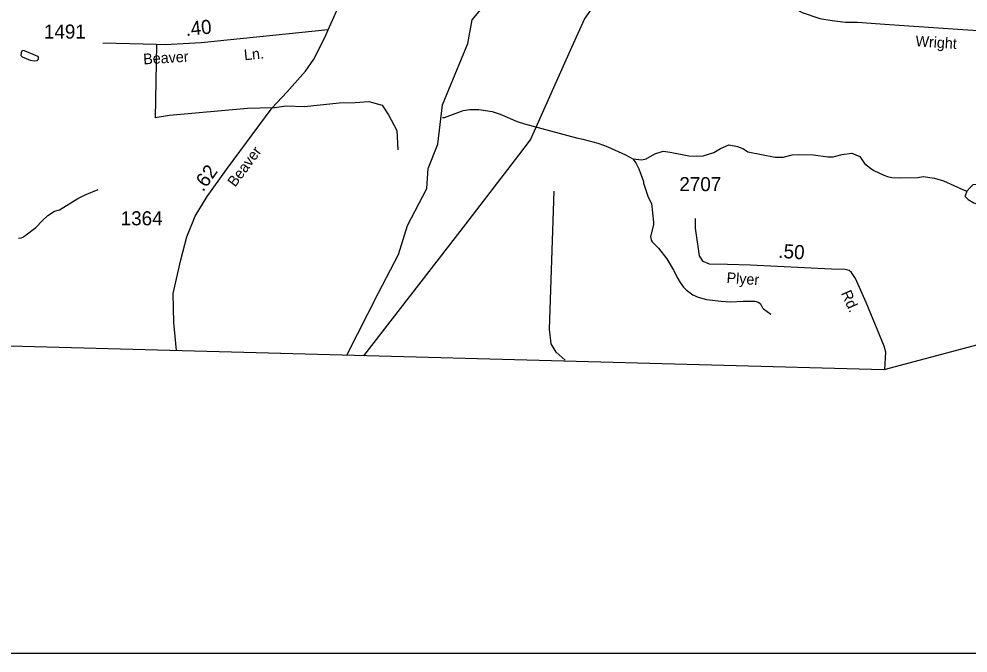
# Model space of a CAD drawing. Extents: x 1473865 to 1648260, y 639067 to 773536.
# Drawn here: x 1492117 to 1500545, y 640573 to 646199 of the extents above; entities that cross this region are included whole.
import ezdxf

# ---------------------------------------------------------------- set-up
doc = ezdxf.new("R2010")
doc.units = 0
for name, color, linetype in [('Exist Boundary Political CountyLine', 7, 'Continuous'), ('Exist Hydrographic Creek Single Shore', 7, 'Continuous'), ('Exist Hydrographic Misc Water Feature', 7, 'Continuous'), ('Exist Road Non-System Type 51', 7, 'Continuous'), ('Exist Road Secondary Mileage Hundredths English Label', 7, 'Continuous'), ('Exist Road Secondary Type 51 Attributed', 7, 'Continuous'), ('Exist Road Secondary Type 51 Label', 7, 'Continuous'), ('Exist Road Secondary Type 51 Number Label', 7, 'Continuous'), ('Exist Utilities Electrical Transmission Line', 7, 'Continuous'), ('Map Preparation Inset Cut Line', 7, 'Continuous')]:
    doc.layers.add(name, color=color, linetype=linetype)

msp = doc.modelspace()

# ---------------------------------------------------------------- linework, layer by layer
at = {"layer": 'Exist Boundary Political CountyLine'}
msp.add_lwpolyline([(1540328, 641542.8), (1539735.4, 641557.2), (1535110, 641702.7), (1532199, 641826), (1530092.4, 641918.7), (1527837.7, 642067.4), (1521148.6, 642511.5), (1512313.6, 643029.1), (1511782.4, 643036.2), (1509254.5, 643125.2), (1507420.2, 643240.3), (1506681.1, 643271.7), (1505524.5, 643268.1), (1502676.9, 643393.3), (1501384, 643481.3), (1501087.9, 643430.4), (1500855.7, 643367.1), (1499796.8, 643087.2), (1482960.7, 643541.1)], dxfattribs=at)
at = {"layer": 'Exist Hydrographic Creek Single Shore'}
msp.add_lwpolyline([(1495029.9, 643215.7), (1495311.2, 643769.7), (1495487.6, 644109.7), (1495567.6, 644367.4), (1495739.6, 644695.5), (1495750.6, 644872.5), (1495837.6, 645087.4), (1495877.6, 645437.8), (1496103.6, 645981.5), (1496140.6, 646190.8), (1496531.6, 646658.9)], dxfattribs=at)
at = {"layer": 'Exist Hydrographic Misc Water Feature'}
for points in [[(1492147.3, 645921.6), (1492162.8, 645921.1), (1492281.8, 645868.8), (1492287.7, 645860.7), (1492289.2, 645838.8), (1492275, 645827), (1492253, 645825.4), (1492221.1, 645832), (1492147.7, 645861.4), (1492135.8, 645871.6), (1492138.4, 645901.6), (1492147.3, 645921.6)], [(1495879.2, 645325.6), (1495895.2, 645325.3), (1496046.3, 645382.4), (1496062.4, 645386.1), (1496120.5, 645397), (1496200.5, 645395.5), (1496320.1, 645377.2), (1496391.7, 645355.9), (1496542.5, 645291.1), (1496606.1, 645267.9), (1497067.7, 645145.3), (1497123.6, 645134.3), (1497258.8, 645097.8), (1497306.6, 645080.9), (1497346.3, 645064.2), (1497504.9, 644993.2), (1497568.1, 644958.2)], [(1497568.1, 644958.2), (1497648.1, 644950.6), (1497688.2, 644957.8), (1497765, 645002.3), (1497837.5, 645027), (1497901.3, 645017.7), (1498064.7, 644984.7), (1498136.7, 644983.3), (1498192.6, 644986.3), (1498289.1, 645014.4), (1498345.8, 645049.4), (1498422.4, 645083.9), (1498498.1, 645066.5), (1498551.7, 645047.8), (1498589.2, 645020.8), (1498832.3, 644974.3), (1498904.3, 644972.9), (1498982.6, 644993.4), (1499042.7, 644996.7), (1499172.6, 644993.8), (1499300.2, 644975.5), (1499324.2, 644975), (1499348.3, 644976.6), (1499428.6, 644997.1), (1499514.4, 645008.7), (1499584.2, 644978.2), (1499627.2, 644917.4), (1499678.5, 644876.4), (1499710, 644855.8), (1499797.2, 644812.2), (1499829.1, 644801.7), (1499868.8, 644792.9), (1499940.8, 644789.6), (1500100.8, 644792.5), (1500146.5, 644800.6), (1500248.7, 644785.8), (1500328.3, 644764.3), (1500510.7, 644680.9), (1500534.5, 644670.5)], [(1497568.1, 644958.2), (1497595.6, 644921.6), (1497622.7, 644871.1), (1497662.7, 644758.4), (1497664.3, 644742.4), (1497688.9, 644662), (1497706.2, 644617.7), (1497735.1, 644561.2), (1497752.1, 644396.9), (1497751.7, 644373), (1497725.8, 644269.5), (1497731.3, 644237.5), (1497739, 644221.3), (1497796, 644166.3), (1497870.2, 644071), (1497930.4, 643969.9), (1497967.1, 643897.2), (1497988.4, 643860.9), (1498019.7, 643820.3), (1498043.2, 643795.9), (1498102.4, 643750.8), (1498150, 643729.9), (1498221.7, 643710.6), (1498353.3, 643694.1), (1498433.2, 643688.6), (1498549.2, 643694.4), (1498589.3, 643695.7), (1498653.3, 643694.5), (1498685.1, 643685.9), (1498700.9, 643671.6), (1498720.1, 643635.2), (1498728, 643627.1), (1498795.2, 643579.9)], [(1500534.5, 644670.5), (1500519.8, 644628.7), (1500519.7, 644622.8), (1500547.2, 644598.3), (1500596.7, 644567.4), (1500644.3, 644554.5), (1500708.3, 644549.3), (1500740.4, 644556.7), (1500748.5, 644562.5), (1500752.6, 644570.4), (1500756.9, 644584.4), (1500723.3, 644716.9), (1500719.5, 644725), (1500705.7, 644735.2), (1500675.7, 644737.8), (1500587.6, 644727.4), (1500567.1, 644705.8), (1500534.5, 644670.5)], [(1492112.6, 644255.1), (1492136.6, 644256.6), (1492150.8, 644262.4), (1492169, 644274), (1492266.3, 644348.1), (1492326.5, 644412.6), (1492374.2, 644454.3), (1492432.9, 644492.9), (1492477.1, 644506.1), (1492638.9, 644605), (1492705.5, 644637.7), (1492820.3, 644685.5)]]:
    msp.add_lwpolyline(points, dxfattribs=at)
at = {"layer": 'Exist Road Non-System Type 51'}
for points in [[(1493338.3, 645971.7), (1493326.1, 645321.1)], [(1494365.5, 645409.7), (1494146.4, 645404.3), (1493453.6, 645343.3), (1493326.1, 645321.1)], [(1494365.5, 645409.7), (1494489.9, 645429.7), (1494652.4, 645421.6), (1494961.2, 645454.1), (1495103.4, 645458.2), (1495225.3, 645466.3), (1495343.1, 645433.8), (1495400, 645348.4), (1495473.1, 645210.2), (1495481.3, 645039.4)], [(1496968.2, 643170.6), (1496889.1, 643242.1), (1496843.9, 643317.5), (1496828.9, 643445.6), (1496870.3, 644670)]]:
    msp.add_lwpolyline(points, dxfattribs=at)
at = {"layer": 'Exist Road Secondary Type 51 Attributed'}
for points in [[(1494863.1, 646103.4), (1494974.9, 646353.5), (1495140.6, 646704.8), (1495267.4, 646998.8), (1495383.3, 647256.5), (1495511.5, 647541.7), (1495560.1, 647649.8), (1495635, 647830.6), (1495694.3, 647995.3), (1495834.5, 648358.8)], [(1496386.7, 648167.2), (1496473.7, 648122.2), (1497023.1, 647713.2), (1497320.6, 647499.4), (1497533.2, 647347.8), (1498098.2, 646927.3), (1498283.7, 646776.4), (1498673.3, 646505.7), (1498784, 646428), (1498873.1, 646368.4), (1499072.2, 646257.8), (1499227.9, 646205.1), (1499340.1, 646186.8), (1499456.8, 646170.8), (1499564.4, 646170.8), (1499765.3, 646155), (1499932.4, 646143.6), (1500675.1, 646094.9), (1501064.7, 646074.4), (1501609.5, 646048.9), (1501832.9, 646042.4)], [(1494863.1, 646103.4), (1493734, 645988.9), (1493415, 645969.3), (1493338.3, 645971.7), (1492863.4, 645986.1)], [(1493515.9, 643256.5), (1493492.3, 643504.8), (1493487.1, 643764.6), (1493553.4, 644063.2), (1493608.7, 644266.4), (1493681.8, 644450), (1493788.6, 644625.3), (1493960.5, 644864.4), (1494365.5, 645409.7), (1494495.8, 645549.6), (1494662.9, 645736.9), (1494736.5, 645843.7), (1494835.7, 646042), (1494863.1, 646103.4)], [(1499807.2, 643089.9), (1499814.3, 643242.6), (1499801, 643296.2), (1499639.3, 643683.6), (1499544.9, 643895.2), (1499511.8, 643949.9), (1499490.3, 643966.7), (1499455.1, 643975.4), (1499332.3, 643980.7), (1498613, 644013.3), (1498409.7, 644021.5), (1498249.7, 644025), (1498193.6, 644046), (1498159.4, 644096.3), (1498125.7, 644342.4), (1498125.7, 644429.1)]]:
    msp.add_lwpolyline(points, dxfattribs=at)
at = {"layer": 'Exist Utilities Electrical Transmission Line'}
msp.add_lwpolyline([(1495179.7, 643211.6), (1496085, 644379.7), (1496554.9, 644990), (1496659.1, 645126.2), (1497026.5, 645948.2), (1497140.6, 646198.2), (1497415.1, 646591.7), (1497726.1, 647034.6), (1497996.3, 647412.2), (1498268.4, 647789.7), (1498694.4, 648390.6), (1499103.7, 648973.9), (1499502.9, 649539.3), (1499742.5, 649881.3)], dxfattribs=at)
at = {"layer": 'Map Preparation Inset Cut Line'}
msp.add_lwpolyline([(1481537.9, 640573), (1544130.8, 640573), (1544130.8, 678673.7), (1481537.9, 678673.7), (1481537.9, 640573)], dxfattribs=at)

# ---------------------------------------------------------------- texts
at = {"layer": 'Exist Road Secondary Mileage Hundredths English Label'}
for s, rotation, p in [('.40', 5.78643, (1493601.8, 646047.7)), ('.62', 54.2802, (1493752.6, 644659.5)), ('.50', 355.96636, (1498857.6, 644081.3))]:
    msp.add_text(s, height=125, rotation=rotation, dxfattribs=at).set_placement(p)
at = {"layer": 'Exist Road Secondary Type 51 Label'}
for s, rotation, p in [('Wright', 356.16408, (1500076.1, 645957.9)), ('Ln.', 5.78644, (1494120.1, 645832.5)), ('Beaver', 3.51648, (1493223.5, 645796.1)), ('Beaver', 53.39965, (1494036.8, 644702.2)), ('Plyer', 355.96636, (1498398.5, 643857.7)), ('Rd.', 294.03646, (1499415.7, 643766.7))]:
    msp.add_text(s, height=95, rotation=rotation, dxfattribs=at).set_placement(p)
at = {"layer": 'Exist Road Secondary Type 51 Number Label'}
for s, p in [('1491', (1492339, 646025.1)), ('2707', (1497981.9, 644671.5)), ('1364', (1493020.6, 644368.3))]:
    msp.add_text(s, height=125, dxfattribs=at).set_placement(p)

doc.saveas('drawing.dxf')
